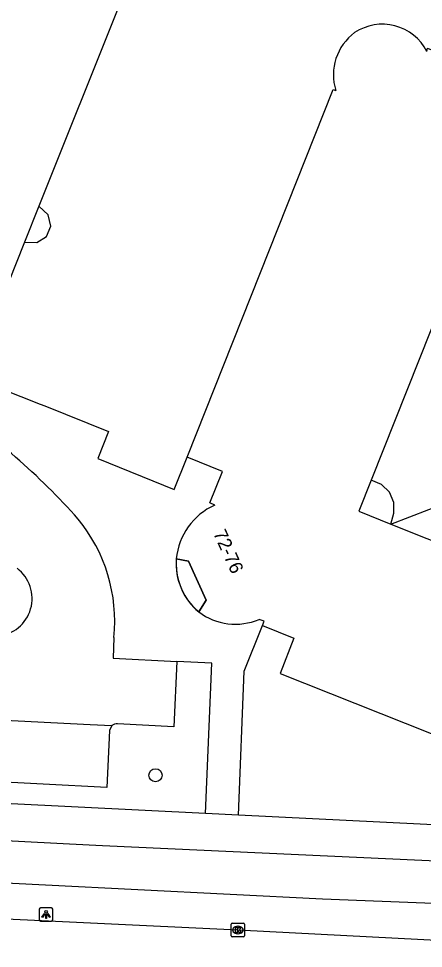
# Model space of a CAD drawing. Extents: x 160026 to 161302, y 384757 to 385701.
# Drawn here: x 160428.4 to 160458.6, y 384811.2 to 384880.6 of the extents above; entities that cross this region are included whole.
import ezdxf

# ---------------------------------------------------------------- set-up
doc = ezdxf.new("R2010")
doc.units = 0
for name, color, linetype in [('IMGEO_Boom', 7, 'Continuous'), ('IMGEO_Fietspad_open', 7, 'Continuous'), ('IMGEO_Grasland_overig', 7, 'Continuous'), ('IMGEO_Kolk', 7, 'Continuous'), ('IMGEO_Lichtpunt', 7, 'Continuous'), ('IMGEO_Pand', 7, 'Continuous'), ('IMGEO_Pand_nummerreeks', 7, 'Continuous'), ('IMGEO_Pand_overbouw', 7, 'Continuous'), ('IMGEO_Parkeervlak_open', 7, 'Continuous'), ('IMGEO_Rijbaan_lokaal_open', 7, 'Continuous'), ('IMGEO_Rijbaan_regionaal_gesloten', 7, 'Continuous'), ('IMGEO_Voetpad_open', 7, 'Continuous')]:
    doc.layers.add(name, color=color, linetype=linetype)

msp = doc.modelspace()

# ---------------------------------------------------------------- linework, layer by layer
at = {"layer": 'IMGEO_Boom'}
msp.add_circle((160438.619, 384824.122), 0.489, dxfattribs=at)
at = {"layer": 'IMGEO_Fietspad_open'}
for points in [[(160384.045, 384822.938), (160388.287, 384822.046), (160391.623, 384821.499), (160396.047, 384820.967), (160397.47, 384820.825), (160432.206, 384819.003), (160434.665, 384818.884), (160487.18, 384816.467)], [(160396.553, 384817.704), (160399.135, 384817.504), (160423.501, 384816.289), (160451.079, 384814.899), (160470.802, 384814.136), (160480.436, 384813.709), (160481.468, 384813.626)]]:
    msp.add_lwpolyline(points, dxfattribs=at)
at = {"layer": 'IMGEO_Grasland_overig'}
msp.add_lwpolyline([(160456.162, 384842.86), (160460.428, 384844.498), (160465.825, 384842.366)], dxfattribs=at)
at = {"layer": 'IMGEO_Kolk'}
for p, q in [((160444.261, 384812.156), (160444.261, 384813.008)), ((160444.336, 384813.082), (160445.188, 384813.082)), ((160444.749, 384812.862), (160444.774, 384812.862)), ((160445.262, 384813.008), (160445.262, 384812.156)), ((160445.188, 384812.082), (160444.336, 384812.082)), ((160444.772, 384812.302), (160444.747, 384812.302))]:
    msp.add_line(p, q, dxfattribs=at)
for points in [[(160444.261, 384812.156), (160444.261, 384813.008)], [(160444.336, 384813.082), (160445.188, 384813.082)], [(160444.582, 384812.782), (160444.705, 384812.782), (160444.705, 384812.631), (160444.835, 384812.782), (160444.999, 384812.782), (160444.853, 384812.631), (160445.006, 384812.382), (160444.854, 384812.382), (160444.769, 384812.546), (160444.705, 384812.479), (160444.705, 384812.382), (160444.582, 384812.382), (160444.582, 384812.782)], [(160445.262, 384813.008), (160445.262, 384812.156)], [(160445.188, 384812.082), (160444.336, 384812.082)]]:
    msp.add_lwpolyline(points, dxfattribs=at)
for centre, start, end in [((160444.338, 384813.006), 91.55205, 178.44795), ((160444.338, 384813.006), 91.55205, 178.44795), ((160445.186, 384813.006), 1.55205, 88.44795), ((160445.186, 384813.006), 1.55205, 88.44795), ((160444.338, 384812.158), 181.55205, 268.44795), ((160444.338, 384812.158), 181.55205, 268.44795), ((160445.186, 384812.158), 271.55205, 358.44795), ((160445.186, 384812.158), 271.55205, 358.44795)]:
    msp.add_arc(centre, 0.0765, start, end, dxfattribs=at)
for centre, major_axis, ratio, start_param, end_param in [((160444.748, 384812.582), (-0.387, 0.002), 0.722429, 4.712389, 7.853982), ((160444.773, 384812.582), (-0.39, 0.002), 0.717154, 1.570796, 4.712389)]:
    msp.add_ellipse(centre, major_axis=major_axis, ratio=ratio, start_param=start_param, end_param=end_param, dxfattribs=at)
at = {"layer": 'IMGEO_Lichtpunt'}
for p, q in [((160429.95, 384814.139), (160429.95, 384813.332)), ((160429.95, 384814.139), (160429.95, 384813.332)), ((160430.852, 384814.234), (160430.044, 384814.234)), ((160430.852, 384814.234), (160430.044, 384814.234)), ((160430.946, 384813.332), (160430.946, 384814.139)), ((160430.946, 384813.332), (160430.946, 384814.139)), ((160430.044, 384813.238), (160430.852, 384813.238)), ((160430.044, 384813.238), (160430.852, 384813.238))]:
    msp.add_line(p, q, dxfattribs=at)
for points in [[(160430.324, 384813.803), (160430.363, 384813.775), (160430.175, 384813.513), (160430.137, 384813.54), (160430.324, 384813.803)], [(160430.426, 384813.755), (160430.473, 384813.755), (160430.473, 384813.433), (160430.426, 384813.433), (160430.426, 384813.755)], [(160430.536, 384813.775), (160430.574, 384813.802), (160430.761, 384813.54), (160430.722, 384813.512), (160430.536, 384813.775)]]:
    msp.add_lwpolyline(points, dxfattribs=at)
msp.add_circle((160430.449, 384813.937), 0.0994, dxfattribs=at)
for centre, start, end in [((160430.044, 384814.139), 90, 180), ((160430.044, 384814.139), 90, 180), ((160430.852, 384814.139), 0, 90), ((160430.852, 384814.139), 0, 90), ((160430.044, 384813.332), 180, 270), ((160430.044, 384813.332), 180, 270), ((160430.852, 384813.332), 270, 0), ((160430.852, 384813.332), 270, 360)]:
    msp.add_arc(centre, 0.0946, start, end, dxfattribs=at)
at = {"layer": 'IMGEO_Pand'}
for points in [[(160412.642, 384908.106), (160412.733, 384908.325), (160420.167, 384905.387), (160417.549, 384898.775), (160416.515, 384896.163), (160414.208, 384890.335), (160435.946, 384881.652), (160429.921, 384866.554), (160428.854, 384863.881), (160427.65, 384860.863), (160427.449, 384860.941)], [(160458.854, 384878.113), (160458.909, 384878.345), (160466.344, 384875.376), (160463.744, 384868.841), (160462.686, 384866.181), (160454.71, 384846.132), (160453.785, 384843.807), (160456.162, 384842.86)], [(160440.981, 384847.843), (160451.876, 384875.27), (160452.067, 384875.193)], [(160443.03, 384844.27), (160442.666, 384844.428), (160443.626, 384846.77), (160440.981, 384847.843)], [(160456.162, 384842.86), (160480.339, 384833.224), (160477.398, 384825.79)], [(160440.164, 384840.266), (160441.079, 384840.09), (160442.407, 384837.173), (160441.838, 384836.301)], [(160446.602, 384835.283), (160446.716, 384835.613), (160446.348, 384835.745)], [(160446.602, 384835.283), (160448.94, 384834.349), (160447.918, 384831.723), (160464.745, 384825.028), (160467.407, 384823.969), (160470.36, 384822.794), (160470.431, 384822.987)]]:
    msp.add_lwpolyline(points, dxfattribs=at)
for centre, radius, start, end in [((160455.535, 384876.403), 3.734, 27.26193, 123.53619), ((160455.807, 384876.367), 3.919, 126.55799, 197.42529), ((160445.067, 384839.785), 4.926, 114.42012, 174.3909), ((160444.578, 384839.96), 4.572, 233.1722, 292.77169)]:
    msp.add_arc(centre, radius, start, end, dxfattribs=at)
at = {"layer": 'IMGEO_Pand_overbouw'}
for points in [[(160430.806, 384865.083), (160430.603, 384865.932), (160429.921, 384866.554), (160428.854, 384863.881), (160429.759, 384863.845), (160430.492, 384864.309)], [(160456.083, 384845.225), (160455.483, 384845.799), (160454.71, 384846.132), (160453.785, 384843.807), (160456.162, 384842.86), (160456.402, 384843.658), (160456.386, 384844.472)], [(160441.838, 384836.301), (160442.407, 384837.173), (160441.079, 384840.09), (160440.164, 384840.266), (160440.151, 384839.86), (160440.173, 384839.454), (160440.23, 384839.052), (160440.321, 384838.656), (160440.446, 384838.27), (160440.604, 384837.895), (160440.794, 384837.536), (160441.014, 384837.195), (160441.262, 384836.873), (160441.538, 384836.575)]]:
    msp.add_lwpolyline(points, close=True, dxfattribs=at)
at = {"layer": 'IMGEO_Parkeervlak_open'}
msp.add_lwpolyline([(160435.35, 384827.823), (160435.192, 384827.471), (160434.975, 384823.199), (160411.226, 384824.464), (160411.37, 384829.048)], dxfattribs=at)
at = {"layer": 'IMGEO_Rijbaan_lokaal_open'}
for points in [[(160435.519, 384834.403), (160435.468, 384832.85), (160440.217, 384832.597)], [(160440.217, 384832.597), (160439.98, 384827.723), (160435.79, 384827.946)], [(160411.37, 384829.048), (160417.116, 384828.757), (160433.742, 384827.901), (160435.35, 384827.823)]]:
    msp.add_lwpolyline(points, dxfattribs=at)
for centre, radius, start, end in [((160394.597, 384809.319), 51.115, 41.55672, 56.29261), ((160423.53, 384835.588), 12.047, 354.35407, 39.35156), ((160426.594, 384837.307), 2.819, 274.93533, 53.04832), ((160435.694, 384827.439), 0.516, 79.31845, 131.91774)]:
    msp.add_arc(centre, radius, start, end, dxfattribs=at)
at = {"layer": 'IMGEO_Rijbaan_regionaal_gesloten'}
msp.add_lwpolyline([(160470.54, 384811.209), (160466.286, 384811.459), (160444.761, 384812.581), (160423.269, 384813.587), (160399.993, 384814.809), (160399.113, 384814.862), (160397.527, 384815.035)], dxfattribs=at)
at = {"layer": 'IMGEO_Voetpad_open'}
for points in [[(160413.22, 384860.816), (160412.421, 384858.769), (160430.011, 384851.804), (160430.357, 384851.667), (160435.115, 384849.756), (160434.302, 384847.755), (160440.014, 384845.438), (160440.981, 384847.843)], [(160444.818, 384821.155), (160445.241, 384831.882), (160446.602, 384835.283)], [(160442.352, 384821.277), (160442.814, 384832.48), (160440.217, 384832.597)], [(160442.352, 384821.277), (160398.827, 384823.43), (160395.323, 384823.834), (160391.819, 384824.238), (160384.071, 384825.609)], [(160444.818, 384821.155), (160442.352, 384821.277)], [(160482.465, 384819.293), (160444.818, 384821.155)]]:
    msp.add_lwpolyline(points, dxfattribs=at)
msp.add_arc((160444.856, 384839.911), 4.705, 175.67129, 230.10709, dxfattribs=at)

# ---------------------------------------------------------------- texts
at = {"layer": 'IMGEO_Pand_nummerreeks'}
msp.add_text('72-76', height=1, rotation=294.47655, dxfattribs=at).set_placement((160442.899, 384842.174))

doc.saveas('drawing.dxf')
